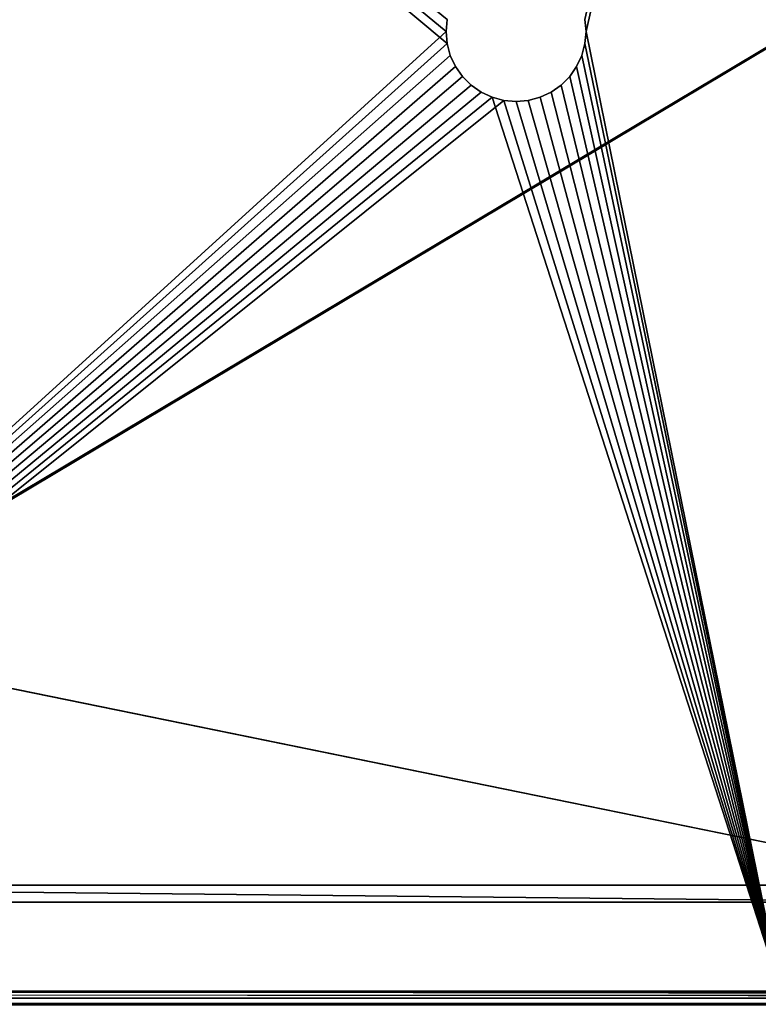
# Model space of a CAD drawing. Extents: x 4 to 899, y 7 to 454.
# Tile 727 of 1056: x 597 to 615, y 21 to 46. Entities that reach past the tile are written whole.
import ezdxf

# ---------------------------------------------------------------- set-up
doc = ezdxf.new("R2010")
doc.units = 0

msp = doc.modelspace()

# ---------------------------------------------------------------- linework, layer by layer
for points in [[(6.475002, 9.661072, 439.718628), (897.474976, 453.190216, 162.570862), (6.475001, 453.190216, 162.570862)], [(897.474976, 9.661072, 439.718628), (897.474976, 453.190216, 162.570862), (6.475002, 9.661072, 439.718628)], [(686.472534, 7.011475, 435.478394), (686.472534, 260.570923, 277.036865), (470.495117, 260.570923, 277.036865)], [(686.472534, 7.011475, 435.478394), (470.495117, 260.570923, 277.036865), (470.495117, 7.011475, 435.478394)], [(470.495117, 7.006176, 435.46991), (470.495117, 260.565613, 277.028381), (686.472534, 7.006176, 435.46991)], [(686.472534, 7.006176, 435.46991), (470.495117, 260.565613, 277.028381), (686.472534, 260.565613, 277.028381)], [(897.474976, 7.011475, 435.478394), (510.584869, 7.011475, 435.478394), (510.584869, 113.546455, 368.907959)], [(510.584869, 113.546455, 368.907959), (898.474976, 113.546455, 368.907959), (897.474976, 7.011475, 435.478394)], [(208.974991, 92.851379, 341.779633), (324.561829, 23.902063, 384.863953), (694.974976, 92.851379, 341.779633)], [(694.974976, 92.851379, 341.779633), (324.561829, 23.902063, 384.863953), (324.645996, 23.882933, 384.875916)], [(694.974976, 92.851379, 341.779633), (324.645996, 23.882933, 384.875916), (481.10675, 51.999283, 367.306854)], [(620.474976, 23.908504, 384.859955), (694.974976, 92.851379, 341.779633), (482.843231, 51.999283, 367.306854)], [(694.974976, 92.427452, 341.101196), (324.724976, 23.427761, 384.21698), (208.974991, 92.427452, 341.101196)], [(694.974976, 92.427452, 341.101196), (324.796387, 23.385366, 384.243469), (324.724976, 23.427761, 384.21698)], [(324.858002, 23.333103, 384.276154), (324.796387, 23.385366, 384.243469), (694.974976, 92.427452, 341.101196)], [(694.974976, 92.427452, 341.101196), (324.90799, 23.272558, 384.313965), (324.858002, 23.333103, 384.276154)], [(694.974976, 92.427452, 341.101196), (481.10675, 51.575348, 366.628418), (324.90799, 23.272558, 384.313965)], [(694.974976, 92.427452, 341.101196), (579.388184, 23.478128, 384.185516), (483.685089, 51.384048, 366.747955)], [(694.974976, 92.427452, 341.101196), (579.474976, 23.48457, 384.181488), (579.388184, 23.478128, 384.185516)], [(620.474976, 23.48457, 384.181488), (579.474976, 23.48457, 384.181488), (694.974976, 92.427452, 341.101196)], [(580.853516, 67.008553, 0.897724), (607.258667, 45.562439, 0.897724), (607.232117, 45.258556, 0.897724)], [(580.853516, 67.008553, 0.897724), (607.232117, 45.258556, 0.897724), (580.853516, 21.258554, 0.897724)], [(607.258667, 44.95467, 1.697724), (607.232117, 45.258556, 1.697724), (580.853516, 67.008553, 1.697724)], [(607.232117, 45.258556, 1.697724), (607.258667, 45.562439, 1.697724), (580.853516, 67.008553, 1.697724)], [(607.258667, 44.95467, 1.697724), (580.853516, 67.008553, 1.697724), (580.853516, 21.258554, 1.697724)], [(615.607117, 67.008553, 0.897724), (610.732117, 45.258556, 0.897724), (610.705505, 45.562439, 0.897724)], [(615.607117, 67.008553, 1.697724), (610.705505, 45.562439, 1.697724), (610.732117, 45.258556, 1.697724)], [(615.607117, 21.258554, 0.897724), (610.732117, 45.258556, 0.897724), (615.607117, 67.008553, 0.897724)], [(615.607117, 67.008553, 1.697724), (610.732117, 45.258556, 1.697724), (615.607117, 21.258554, 1.697724)], [(620.474976, 23.908504, 384.859955), (482.843231, 51.999283, 367.306854), (483.685089, 51.807987, 367.426392)], [(483.685089, 51.807987, 367.426392), (579.474976, 23.908504, 384.859955), (620.474976, 23.908504, 384.859955)], [(607.258667, 45.562439, 0.897724), (607.258667, 45.562439, 1.697724), (607.232117, 45.258556, 0.897724)], [(607.232117, 45.258556, 0.897724), (607.258667, 45.562439, 1.697724), (607.232117, 45.258556, 1.697724)], [(610.732117, 45.258556, 0.897724), (610.732117, 45.258556, 1.697724), (610.705505, 45.562439, 0.897724)], [(610.705505, 45.562439, 0.897724), (610.732117, 45.258556, 1.697724), (610.705505, 45.562439, 1.697724)], [(580.853516, 21.258554, 0.897724), (607.232117, 45.258556, 0.897724), (607.258667, 44.95467, 0.897724)], [(607.232117, 45.258556, 0.897724), (607.232117, 45.258556, 1.697724), (607.258667, 44.95467, 0.897724)], [(607.258667, 44.95467, 0.897724), (607.232117, 45.258556, 1.697724), (607.258667, 44.95467, 1.697724)], [(615.607117, 21.258554, 0.897724), (610.705505, 44.95467, 0.897724), (610.732117, 45.258556, 0.897724)], [(615.607117, 21.258554, 1.697724), (610.732117, 45.258556, 1.697724), (610.705505, 44.95467, 1.697724)], [(610.705505, 44.95467, 0.897724), (610.705505, 44.95467, 1.697724), (610.732117, 45.258556, 0.897724)], [(610.732117, 45.258556, 0.897724), (610.705505, 44.95467, 1.697724), (610.732117, 45.258556, 1.697724)], [(580.853516, 21.258554, 0.897724), (607.258667, 44.95467, 0.897724), (607.337646, 44.660019, 0.897724)], [(580.853516, 21.258554, 1.697724), (607.337646, 44.660019, 1.697724), (607.258667, 44.95467, 1.697724)], [(607.258667, 44.95467, 0.897724), (607.258667, 44.95467, 1.697724), (607.337646, 44.660019, 0.897724)], [(607.337646, 44.660019, 0.897724), (607.258667, 44.95467, 1.697724), (607.337646, 44.660019, 1.697724)], [(610.626587, 44.660019, 0.897724), (610.705505, 44.95467, 0.897724), (615.607117, 21.258554, 0.897724)], [(615.607117, 21.258554, 1.697724), (610.705505, 44.95467, 1.697724), (610.626587, 44.660019, 1.697724)], [(610.626587, 44.660019, 0.897724), (610.626587, 44.660019, 1.697724), (610.705505, 44.95467, 0.897724)], [(610.705505, 44.95467, 0.897724), (610.626587, 44.660019, 1.697724), (610.705505, 44.95467, 1.697724)], [(607.337646, 44.660019, 0.897724), (607.466553, 44.383556, 0.897724), (580.853516, 21.258554, 0.897724)], [(580.853516, 21.258554, 1.697724), (607.466553, 44.383556, 1.697724), (607.337646, 44.660019, 1.697724)], [(607.337646, 44.660019, 0.897724), (607.337646, 44.660019, 1.697724), (607.466553, 44.383556, 0.897724)], [(607.466553, 44.383556, 0.897724), (607.337646, 44.660019, 1.697724), (607.466553, 44.383556, 1.697724)], [(615.607117, 21.258554, 0.897724), (610.49762, 44.383556, 0.897724), (610.626587, 44.660019, 0.897724)], [(610.626587, 44.660019, 1.697724), (610.49762, 44.383556, 1.697724), (615.607117, 21.258554, 1.697724)], [(610.49762, 44.383556, 0.897724), (610.49762, 44.383556, 1.697724), (610.626587, 44.660019, 0.897724)], [(610.626587, 44.660019, 0.897724), (610.49762, 44.383556, 1.697724), (610.626587, 44.660019, 1.697724)], [(580.853516, 21.258554, 0.897724), (607.466553, 44.383556, 0.897724), (607.641541, 44.133675, 0.897724)], [(607.641541, 44.133675, 1.697724), (607.466553, 44.383556, 1.697724), (580.853516, 21.258554, 1.697724)], [(607.466553, 44.383556, 0.897724), (607.466553, 44.383556, 1.697724), (607.641541, 44.133675, 0.897724)], [(607.641541, 44.133675, 0.897724), (607.466553, 44.383556, 1.697724), (607.641541, 44.133675, 1.697724)], [(615.607117, 21.258554, 0.897724), (610.322693, 44.133675, 0.897724), (610.49762, 44.383556, 0.897724)], [(615.607117, 21.258554, 1.697724), (610.49762, 44.383556, 1.697724), (610.322693, 44.133675, 1.697724)], [(610.322693, 44.133675, 0.897724), (610.322693, 44.133675, 1.697724), (610.49762, 44.383556, 0.897724)], [(610.49762, 44.383556, 0.897724), (610.322693, 44.133675, 1.697724), (610.49762, 44.383556, 1.697724)], [(580.853516, 21.258554, 0.897724), (607.641541, 44.133675, 0.897724), (607.857239, 43.917976, 0.897724)], [(580.853516, 21.258554, 1.697724), (607.857239, 43.917976, 1.697724), (607.641541, 44.133675, 1.697724)], [(607.641541, 44.133675, 0.897724), (607.641541, 44.133675, 1.697724), (607.857239, 43.917976, 0.897724)], [(607.857239, 43.917976, 0.897724), (607.641541, 44.133675, 1.697724), (607.857239, 43.917976, 1.697724)], [(610.106995, 43.917976, 0.897724), (610.322693, 44.133675, 0.897724), (615.607117, 21.258554, 0.897724)], [(615.607117, 21.258554, 1.697724), (610.322693, 44.133675, 1.697724), (610.106995, 43.917976, 1.697724)], [(610.106995, 43.917976, 0.897724), (610.106995, 43.917976, 1.697724), (610.322693, 44.133675, 0.897724)], [(610.322693, 44.133675, 0.897724), (610.106995, 43.917976, 1.697724), (610.322693, 44.133675, 1.697724)], [(607.857239, 43.917976, 0.897724), (608.107117, 43.743011, 0.897724), (580.853516, 21.258554, 0.897724)], [(608.107117, 43.743011, 1.697724), (607.857239, 43.917976, 1.697724), (580.853516, 21.258554, 1.697724)], [(607.857239, 43.917976, 0.897724), (607.857239, 43.917976, 1.697724), (608.107117, 43.743011, 0.897724)], [(608.107117, 43.743011, 0.897724), (607.857239, 43.917976, 1.697724), (608.107117, 43.743011, 1.697724)], [(615.607117, 21.258554, 0.897724), (609.857117, 43.743011, 0.897724), (610.106995, 43.917976, 0.897724)], [(610.106995, 43.917976, 1.697724), (609.857117, 43.743011, 1.697724), (615.607117, 21.258554, 1.697724)], [(609.857117, 43.743011, 0.897724), (609.857117, 43.743011, 1.697724), (610.106995, 43.917976, 0.897724)], [(610.106995, 43.917976, 0.897724), (609.857117, 43.743011, 1.697724), (610.106995, 43.917976, 1.697724)], [(580.853516, 21.258554, 0.897724), (608.107117, 43.743011, 0.897724), (608.383545, 43.614094, 0.897724)], [(580.853516, 21.258554, 1.697724), (608.383545, 43.614094, 1.697724), (608.107117, 43.743011, 1.697724)], [(580.853516, 21.258554, 0.897724), (608.383545, 43.614094, 0.897724), (615.607117, 21.258554, 0.897724)], [(580.853516, 21.258554, 1.697724), (608.678223, 43.535141, 1.697724), (608.383545, 43.614094, 1.697724)], [(608.107117, 43.743011, 0.897724), (608.107117, 43.743011, 1.697724), (608.383545, 43.614094, 0.897724)], [(608.383545, 43.614094, 0.897724), (608.107117, 43.743011, 1.697724), (608.383545, 43.614094, 1.697724)], [(615.607117, 21.258554, 0.897724), (608.383545, 43.614094, 0.897724), (608.678223, 43.535141, 0.897724)], [(608.383545, 43.614094, 0.897724), (608.383545, 43.614094, 1.697724), (608.678223, 43.535141, 0.897724)], [(608.678223, 43.535141, 0.897724), (608.383545, 43.614094, 1.697724), (608.678223, 43.535141, 1.697724)], [(609.286011, 43.535141, 0.897724), (609.580627, 43.614094, 0.897724), (615.607117, 21.258554, 0.897724)], [(615.607117, 21.258554, 1.697724), (609.580627, 43.614094, 1.697724), (609.286011, 43.535141, 1.697724)], [(609.286011, 43.535141, 0.897724), (609.286011, 43.535141, 1.697724), (609.580627, 43.614094, 0.897724)], [(609.580627, 43.614094, 0.897724), (609.286011, 43.535141, 1.697724), (609.580627, 43.614094, 1.697724)], [(615.607117, 21.258554, 0.897724), (609.580627, 43.614094, 0.897724), (609.857117, 43.743011, 0.897724)], [(615.607117, 21.258554, 1.697724), (609.857117, 43.743011, 1.697724), (609.580627, 43.614094, 1.697724)], [(609.580627, 43.614094, 0.897724), (609.580627, 43.614094, 1.697724), (609.857117, 43.743011, 0.897724)], [(609.857117, 43.743011, 0.897724), (609.580627, 43.614094, 1.697724), (609.857117, 43.743011, 1.697724)], [(615.607117, 21.258554, 1.697724), (608.678223, 43.535141, 1.697724), (580.853516, 21.258554, 1.697724)], [(615.607117, 21.258554, 0.897724), (608.678223, 43.535141, 0.897724), (608.982117, 43.508556, 0.897724)], [(615.607117, 21.258554, 1.697724), (608.982117, 43.508556, 1.697724), (608.678223, 43.535141, 1.697724)], [(608.678223, 43.535141, 0.897724), (608.678223, 43.535141, 1.697724), (608.982117, 43.508556, 0.897724)], [(608.982117, 43.508556, 0.897724), (608.678223, 43.535141, 1.697724), (608.982117, 43.508556, 1.697724)], [(615.607117, 21.258554, 0.897724), (608.982117, 43.508556, 0.897724), (609.286011, 43.535141, 0.897724)], [(609.286011, 43.535141, 1.697724), (608.982117, 43.508556, 1.697724), (615.607117, 21.258554, 1.697724)], [(608.982117, 43.508556, 0.897724), (608.982117, 43.508556, 1.697724), (609.286011, 43.535141, 0.897724)], [(609.286011, 43.535141, 0.897724), (608.982117, 43.508556, 1.697724), (609.286011, 43.535141, 1.697724)], [(579.474976, 23.48457, 384.181488), (620.474976, 23.48457, 384.181488), (579.474976, 23.908504, 384.859955)], [(579.474976, 23.908504, 384.859955), (620.474976, 23.48457, 384.181488), (620.474976, 23.908504, 384.859955)], [(580.853516, 21.258554, 0.897724), (615.607117, 21.258554, 0.897724), (188.974976, 20.945988, 0.92507)], [(188.974976, 20.945988, 0.92507), (615.607117, 21.258554, 0.897724), (649.232117, 21.258554, 0.897724)], [(188.974976, 20.945988, 0.92507), (649.232117, 21.258554, 0.897724), (714.974976, 20.945988, 0.92507)], [(714.974976, 21.084906, 1.712916), (451.974976, 21.258554, 1.697724), (188.974976, 21.084906, 1.712916)], [(580.853516, 21.258554, 1.697724), (451.974976, 21.258554, 1.697724), (714.974976, 21.084906, 1.712916)], [(714.974976, 21.084906, 1.712916), (615.607117, 21.258554, 1.697724), (580.853516, 21.258554, 1.697724)], [(714.974976, 21.084906, 1.712916), (188.974976, 21.084906, 1.712916), (714.974976, 20.916534, 1.758031)], [(714.974976, 20.916534, 1.758031), (188.974976, 21.084906, 1.712916), (188.974976, 20.916534, 1.758031)], [(714.974976, 20.642918, 1.006277), (188.974976, 20.642918, 1.006277), (188.974976, 20.945988, 0.92507)], [(714.974976, 20.642918, 1.006277), (188.974976, 20.945988, 0.92507), (714.974976, 20.945988, 0.92507)]]:
    msp.add_3dface(points)

doc.saveas('drawing.dxf')
